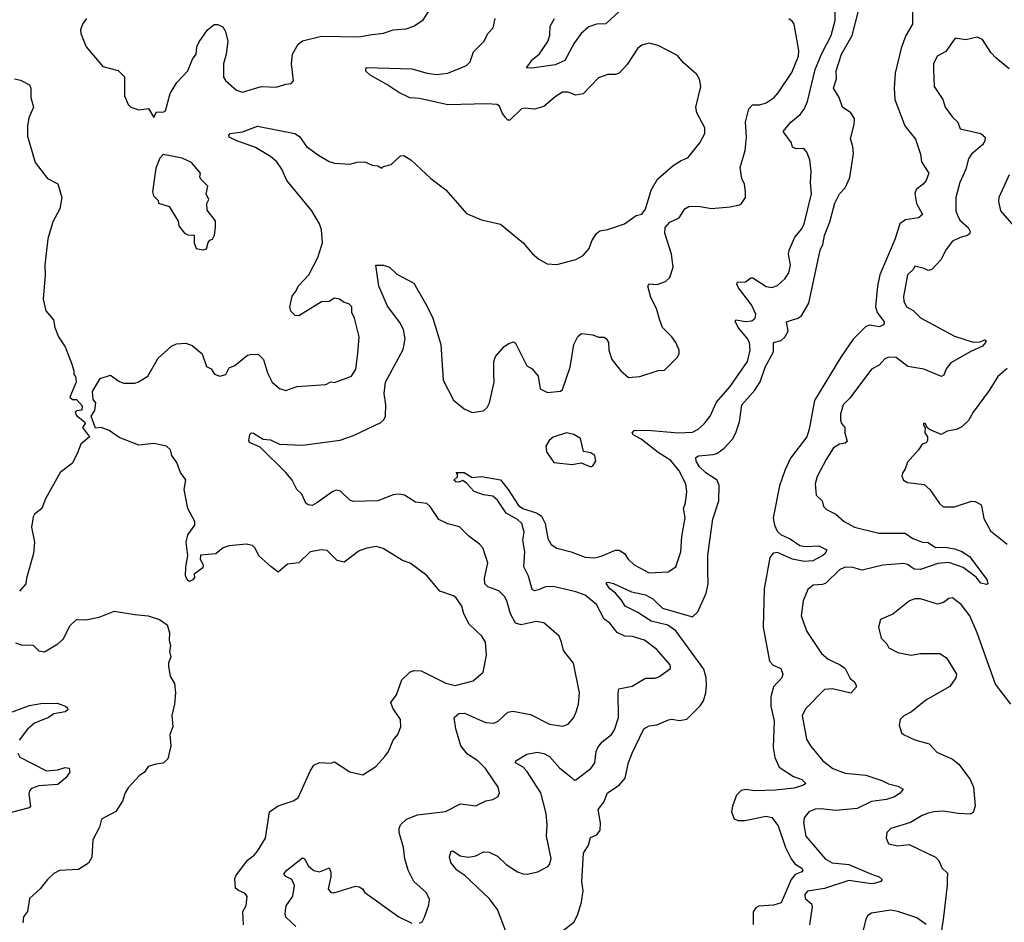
# Model space of a CAD drawing. Extents: x 2057697 to 2160550, y 827490 to 1016834.
# Tile 342 of 509: x 2077673 to 2082900, y 951158 to 955949. Entities that reach past the tile are written whole.
import ezdxf

# ---------------------------------------------------------------- set-up
doc = ezdxf.new("R2010")
doc.units = 0

msp = doc.modelspace()

# ---------------------------------------------------------------- linework, layer by layer
at = {"layer": '0CON20XD'}
for points in [[(2082411, 956105), (2082411.5, 955925), (2082376.5, 955865), (2082352.3, 955797.7), (2082320.6, 955665), (2082315.2, 955585.2), (2082319.2, 955525), (2082371.8, 955385), (2082427.5, 955315), (2082454.3, 955235), (2082460, 955195), (2082498.8, 955135), (2082484, 955095), (2082468, 955075), (2082432.1, 955047.9), (2082424.3, 955025.7), (2082433.6, 954973.6), (2082466.2, 954915), (2082443.6, 954896.4), (2082375, 954886.1), (2082344.8, 954865.2), (2082318.1, 954781.9), (2082238.7, 954595), (2082225.7, 954535), (2082215.3, 954425.3), (2082224.6, 954395), (2082261.5, 954345), (2082260.9, 954329.1), (2082235, 954318.9), (2082185, 954326.8), (2082165, 954320), (2082097.8, 954252.2), (2082032.5, 954157.5), (2081892.1, 953927.9), (2081864.1, 953775.9), (2081850.5, 953735), (2081765, 953620.6), (2081734.5, 953555.5), (2081706.8, 953475), (2081673.4, 953305), (2081679.3, 953265), (2081694.3, 953234.3), (2081714.5, 953215), (2081762.8, 953192.8), (2081815, 953158.4), (2081845, 953152.8), (2081915, 953155.4), (2081956.7, 953135), (2081948, 953115), (2081936.2, 953105), (2081883.4, 953076.6), (2081837.4, 953072.6), (2081775.6, 953085.6), (2081695, 953121.3), (2081672.6, 953117.4), (2081655.3, 953094.7), (2081625, 952927.5), (2081620, 952725), (2081653.5, 952543.5), (2081672.6, 952522.6), (2081712.9, 952505), (2081724.4, 952475.6), (2081718.6, 952455), (2081675, 952407.5), (2081659.7, 952355), (2081659.8, 952305), (2081677.3, 952225), (2081672.9, 952085), (2081682, 952032), (2081705, 951982.1), (2081781.2, 951931.2), (2081825.7, 951915), (2081846, 951895), (2081834.4, 951885.6), (2081785, 951870.2), (2081685, 951859.3), (2081575, 951856.1), (2081525, 951862.2), (2081502.1, 951857.9), (2081477.4, 951832.6), (2081456.4, 951775), (2081452.3, 951745), (2081465, 951707.5), (2081485, 951697.8), (2081522.6, 951697.4), (2081635, 951720.6), (2081665, 951714.2), (2081699.2, 951669.2), (2081738.8, 951555), (2081767.5, 951495), (2081788.1, 951468.1), (2081825, 951445.5), (2081830, 951435), (2081824, 951425), (2081789.3, 951410.8), (2081767.5, 951385), (2081715, 951260.9), (2081675, 951248.1), (2081596.5, 951243.5), (2081581.2, 951235), (2081565.8, 951214.2), (2081566.6, 951146.6)], [(2080251.1, 951115), (2080210, 951225), (2080164.5, 951285), (2080036.4, 951406.4), (2079993.3, 951435), (2079961.5, 951475), (2079954.1, 951505.9), (2079963.8, 951535), (2079972, 951538), (2080011.4, 951511.4), (2080055, 951504.4), (2080095, 951511.1), (2080135, 951531.4), (2080165, 951530.8), (2080209.1, 951509.1), (2080255, 951464), (2080315, 951426), (2080345, 951414.2), (2080367.3, 951412.7), (2080424.1, 951425.9), (2080476.3, 951453.7), (2080485.6, 951465), (2080494.4, 951495.6), (2080469.2, 951615), (2080473.1, 951675), (2080468.4, 951735), (2080440, 951845), (2080365, 951959.4), (2080345, 951980.6), (2080305, 952004), (2080306, 952015), (2080365, 952050.4), (2080419.7, 952060.3), (2080454.5, 952054.5), (2080485, 952038.6), (2080538.2, 951978.2), (2080593, 951933), (2080615, 951914.4), (2080625, 951914.3), (2080705.7, 951975), (2080726.7, 952005), (2080732.7, 952065), (2080742.2, 952085), (2080765, 952115.7), (2080814.2, 952155), (2080831.1, 952178.9), (2080852.3, 952245), (2080849.4, 952375), (2080853.6, 952396.4), (2080925, 952410.6), (2080995, 952454.2), (2081045, 952454.4), (2081065, 952460.8), (2081127.5, 952505), (2081126.7, 952525), (2081056, 952605), (2080990, 952655), (2080925.8, 952674.2), (2080885, 952677.1), (2080845, 952695.8), (2080805.8, 952745), (2080776.4, 952766.4), (2080735.5, 952845), (2080674.2, 952894.2), (2080625, 952912.4), (2080505, 952939.7), (2080465, 952938.1), (2080427, 952923), (2080405, 952917.3), (2080393.6, 952923.6), (2080374.8, 952994.8), (2080348.5, 953045), (2080353.7, 953125), (2080344.6, 953185.4), (2080351.7, 953228.3), (2080337.9, 953275), (2080315.6, 953295), (2080255, 953330), (2080208.7, 953398.7), (2080185, 953420), (2080135, 953426.7), (2080085, 953444.3), (2080047.2, 953487.2), (2080025, 953503.3), (2080005, 953494), (2079987.5, 953495), (2079977.5, 953505), (2079997, 953523), (2079997, 953537), (2079990, 953545), (2080033.3, 953545), (2080075, 953518.1), (2080125, 953523.8), (2080225.8, 953505.8), (2080265.9, 953455.9), (2080320.2, 953370.2), (2080344.4, 953355), (2080419.3, 953329.3), (2080443.2, 953313.2), (2080461.9, 953275), (2080475.8, 953195), (2080495, 953163.8), (2080525, 953143.8), (2080600.8, 953125), (2080675, 953096.2), (2080725, 953093.1), (2080759.1, 953100.9), (2080835, 953133.8), (2080855, 953133.8), (2080883.8, 953115), (2080903.3, 953085), (2080935.6, 953055.6), (2081015, 953011.9), (2081115, 953018), (2081155.7, 953044.3), (2081182.2, 953125), (2081187.8, 953205), (2081205.6, 953305), (2081196.9, 953355), (2081207.5, 953385), (2081213.6, 953445), (2081208.5, 953485), (2081173.3, 953555), (2081129.8, 953609.8), (2081061.6, 953651.6), (2080971.7, 953721.7), (2080930, 953745), (2080923.8, 953755), (2080935, 953767.5), (2081005, 953769.5), (2081170, 953755), (2081245, 953759.1), (2081275, 953775.6), (2081306.4, 953803.6), (2081338.9, 953845), (2081371.2, 953918.8), (2081445, 954001.4), (2081536.2, 954135), (2081550.9, 954195), (2081546.9, 954235), (2081535, 954257.8), (2081486.9, 954315), (2081470.9, 954349.1), (2081475, 954355.7), (2081525, 954346.7), (2081559.2, 954350.8), (2081576.7, 954365), (2081581.1, 954385), (2081557.1, 954435), (2081488.1, 954525), (2081480, 954545), (2081483.8, 954555), (2081525, 954557.5), (2081555, 954578.8), (2081565, 954578.6), (2081635, 954531.8), (2081665, 954527.5), (2081695, 954537.1), (2081735, 954572.5), (2081755.7, 954605), (2081764.4, 954645), (2081754.4, 954705), (2081758.1, 954725), (2081787.8, 954795), (2081825, 954838.8), (2081838.1, 954865), (2081876.7, 955025), (2081870, 955085), (2081874.2, 955145), (2081866.5, 955205), (2081851.4, 955245), (2081835.5, 955265.5), (2081795, 955263.6), (2081775, 955272.9), (2081769.2, 955295), (2081725.6, 955355), (2081766.7, 955405), (2081815.6, 955445), (2081836.5, 955473.5), (2081854.7, 955515.3), (2081895.7, 955685), (2081931.1, 955768.9), (2081981.4, 955865), (2082001.8, 955945), (2082002.9, 956065)], [(2080557.5, 951115), (2080615, 951159.2), (2080633.5, 951195), (2080655.8, 951265), (2080664.6, 951324.6), (2080657.8, 951375), (2080666.2, 951525), (2080693, 951567), (2080702.5, 951607.5), (2080737.3, 951622.7), (2080753.9, 951646.1), (2080755.8, 951685), (2080743.6, 951756.4), (2080774.4, 951795), (2080792.9, 951845), (2080855, 951886.4), (2080886.3, 951923.7), (2080904.7, 952005.3), (2080923.6, 952055), (2080985.4, 952184.6), (2081015, 952201.5), (2081055, 952205.4), (2081117.3, 952232.7), (2081135, 952235.7), (2081175, 952228.1), (2081214.5, 952235.5), (2081285, 952307.1), (2081302.9, 952332.9), (2081315.7, 952375), (2081318.8, 952415), (2081317.4, 952455), (2081305, 952502.2), (2081155.8, 952705), (2081114.1, 952734.1), (2081025, 952756.5), (2080955, 952802), (2080886.2, 952835), (2080867.8, 952867.8), (2080836.2, 952905), (2080805, 952928.1), (2080788, 952955), (2080788.3, 952961.7), (2080796.1, 952963.9), (2080825, 952956.4), (2080921.4, 952911.4), (2080995, 952896.4), (2081034.7, 952875), (2081085, 952825.9), (2081245, 952779.5), (2081273.1, 952805), (2081316.2, 952905), (2081328.2, 952955), (2081325.7, 953025.7), (2081326.4, 953105), (2081335.8, 953185), (2081353.2, 953296.8), (2081384.1, 953395), (2081385.8, 953475.8), (2081375.3, 953505.3), (2081315, 953544.2), (2081282.4, 953575), (2081263.2, 953605), (2081261.4, 953625), (2081275.6, 953634.4), (2081355, 953640), (2081373.4, 953646.6), (2081412.9, 953675), (2081457.4, 953722.6), (2081474.7, 953755.3), (2081493.4, 953815), (2081506.9, 953905), (2081575, 953982.3), (2081603.5, 954026.5), (2081630.7, 954105), (2081674.2, 954185), (2081674.6, 954235.4), (2081715, 954246.2), (2081735, 954262.9), (2081751.6, 954295), (2081742.9, 954345), (2081775, 954355.3), (2081805, 954364.7), (2081825, 954380), (2081861.7, 954445), (2081922.9, 954725), (2081935.7, 954755), (2081945, 954802.9), (2081974.1, 954875), (2082000, 954975), (2082024.7, 955025.3), (2082055, 955057.1), (2082079.4, 955110.6), (2082098.3, 955238.3), (2082095.5, 955275), (2082083.4, 955316.6), (2082102, 955392), (2082104, 955425), (2082085, 955454), (2082040, 955485), (2082023.8, 955535), (2081993.3, 955585), (2082008, 955635), (2082007.1, 955677.1), (2082035.3, 955765), (2082092.7, 955865), (2082143.9, 956066.1)], [(2078385, 955430), (2078400, 955460), (2078435, 955457.5), (2078446.7, 955465), (2078472.3, 955557.7), (2078506.7, 955615), (2078565, 955676.7), (2078590.9, 955739.1), (2078609.4, 955765), (2078613.1, 955805), (2078625, 955831.2), (2078670, 955895), (2078705, 955923.8), (2078725, 955923.3), (2078751.7, 955911.7), (2078765.8, 955885.8), (2078778.6, 955835), (2078768.6, 955765), (2078754.4, 955715), (2078754.2, 955644.2), (2078766.1, 955626.1), (2078824.2, 955574.2), (2078855, 955563.8), (2078955, 955594.2), (2079035, 955590), (2079085, 955606.7), (2079115, 955610), (2079126.7, 955625), (2079115.8, 955715), (2079120.8, 955765), (2079150.7, 955819.3), (2079175, 955837.1), (2079275, 955861.4), (2079475, 955857.5), (2079531.5, 955868.5), (2079605, 955876.7), (2079655.7, 955894.3), (2079725, 955900.8), (2079765, 955913.8), (2079815, 955948.8), (2079851.2, 956005)], [(2080856.2, 955993.8), (2080785, 955927.5), (2080735, 955925.7), (2080695, 955910.8), (2080654.3, 955875), (2080615.6, 955825), (2080567.4, 955732.6), (2080515, 955710), (2080392.1, 955692.1), (2080363.3, 955693.3), (2080395, 955736.7), (2080431.7, 955768.3), (2080476.2, 955833.8), (2080487.7, 955865), (2080488.7, 955915), (2080512.7, 955955)], [(2078028, 955955), (2078005.8, 955924.2), (2077995.8, 955895), (2077998, 955875), (2078026, 955805), (2078115, 955701.2), (2078195, 955678.8), (2078230, 955645), (2078230, 955545), (2078248.3, 955498.3), (2078263.9, 955483.9), (2078305, 955470), (2078357, 955477), (2078385, 955430)], [(2079795, 951152.5), (2079809.3, 951160.7), (2079822.5, 951185), (2079845, 951250), (2079848.3, 951278.3), (2079833.3, 951315), (2079765, 951374), (2079734.6, 951434.6), (2079717.9, 951495), (2079711.1, 951555), (2079687.6, 951635), (2079686.6, 951655), (2079693.8, 951675), (2079725.7, 951705), (2079785, 951728.2), (2079934.1, 951745.9), (2080012.7, 951787.3), (2080095, 951775.7), (2080147.8, 951802.2), (2080185, 951810), (2080212.5, 951825), (2080220, 951845), (2080212.5, 951875), (2080146.2, 951975), (2080105, 952014.6), (2080051, 952051), (2080015.3, 952095), (2079987.7, 952185), (2079980, 952245), (2080004.2, 952265.8), (2080035, 952267.1), (2080145, 952218.9), (2080190, 952215), (2080213.8, 952225), (2080265, 952274), (2080291.2, 952278.8), (2080385, 952261.1), (2080485, 952210), (2080555, 952198.1), (2080585, 952209.2), (2080614.4, 952245), (2080627.8, 952275), (2080640, 952315), (2080644.5, 952375), (2080613.5, 952533.5), (2080559.7, 952599.7), (2080548.9, 952645), (2080536, 952676), (2080455, 952746.7), (2080414.3, 952754.3), (2080335, 952737.3), (2080305, 952745.8), (2080279.2, 952795), (2080259.1, 952865), (2080246.8, 952886.8), (2080216.8, 952916.8), (2080157.9, 952937.9), (2080142.7, 952955), (2080140, 952985), (2080158.6, 953065), (2080131.2, 953145), (2080113.8, 953165), (2080056.8, 953206.8), (2080007.3, 953257.3), (2079945, 953272.9), (2079897.5, 953295), (2079852.5, 953365), (2079835, 953380), (2079775, 953387.1), (2079715, 953425.7), (2079685, 953430.8), (2079655, 953427.1), (2079575, 953395.7), (2079445, 953390.6), (2079425, 953399.2), (2079375.4, 953445.4), (2079355, 953451.4), (2079335, 953444.2), (2079251.2, 953385), (2079225, 953370), (2079205, 953372.9), (2079192.5, 953382.5), (2079170.9, 953430.9), (2079144, 953455), (2079118.6, 953505), (2079086.5, 953545), (2078949.4, 953679.4), (2078893.3, 953705), (2078888.8, 953715), (2078895, 953747.5), (2078904.3, 953755.7), (2078915, 953754), (2078965, 953721.9), (2079005, 953718.5), (2079052.5, 953695), (2079175, 953691.1), (2079375, 953716.1), (2079445, 953742.1), (2079590, 953810), (2079605.9, 953824.1), (2079614.5, 953845), (2079617.5, 953905), (2079607.5, 953965), (2079615.3, 954025), (2079708.6, 954198.6), (2079719.6, 954255), (2079710.5, 954305), (2079691.3, 954341.3), (2079625, 954428.1), (2079579.1, 954535), (2079563.6, 954646.4), (2079605, 954646.7), (2079636.2, 954635), (2079675, 954598), (2079765, 954550), (2079835, 954430), (2079866.8, 954365), (2079908.2, 954225), (2079921.4, 954035), (2079975, 953928.8), (2080032.4, 953882.4), (2080075, 953863.8), (2080135, 953872), (2080155, 953891.2), (2080167.1, 953915), (2080191.1, 954025), (2080189.2, 954069.2), (2080190, 954135), (2080199.5, 954160.5), (2080245, 954213.3), (2080269.3, 954230.7), (2080295, 954238), (2080305, 954232.5), (2080365, 954111.2), (2080393.3, 954095), (2080425.8, 954055.8), (2080435, 953990), (2080475, 953970), (2080543.6, 953976.4), (2080553.6, 953986.4), (2080595.6, 954104.4), (2080614.2, 954225), (2080635, 954266.7), (2080656.1, 954283.9), (2080715, 954276.7), (2080745, 954263.3), (2080775, 954263.3), (2080785.9, 954255.9), (2080798.8, 954235), (2080800, 954195), (2080816, 954145), (2080864, 954085), (2080905, 954050), (2080965, 954054.3), (2081063, 954087), (2081095, 954088.8), (2081163.3, 954155), (2081173.8, 954175), (2081173.9, 954193.9), (2081156, 954235), (2081134.2, 954265), (2081085.6, 954315), (2081069.6, 954359.6), (2081053.1, 954415), (2081022.5, 954475), (2081007.5, 954535), (2081015, 954547.5), (2081057, 954543), (2081100.5, 954559.5), (2081125, 954580), (2081142, 954635), (2081132.3, 954705), (2081097.6, 954815), (2081100, 954845), (2081125, 954874.4), (2081173.1, 954896.9), (2081204, 954945), (2081225, 954957.5), (2081275, 954958.9), (2081345, 954945.8), (2081445, 954956.2), (2081494.1, 954965.9), (2081505, 954973.3), (2081526.2, 955005), (2081526.2, 955035), (2081521.2, 955075), (2081505.6, 955105.6), (2081498.1, 955165), (2081523.3, 955255), (2081531.1, 955325), (2081525.5, 955405), (2081543.6, 955476.4), (2081562.5, 955497.5), (2081602.4, 955497.6), (2081635, 955507.8), (2081678.6, 955535), (2081699.7, 955560.3), (2081772.3, 955667.7), (2081806.9, 955755), (2081808.5, 955785), (2081783.8, 955925), (2081775, 955940), (2081755, 955953.3)], [(2080275, 954822.2), (2080345.8, 954765), (2080395, 954706), (2080428.3, 954678.3), (2080473.2, 954653.2), (2080525, 954649.2), (2080625, 954675.6), (2080665, 954698), (2080696.2, 954733.8), (2080710.6, 954775), (2080735, 954813.8), (2080752.4, 954827.6), (2080795.7, 954834.3), (2080884.3, 954865.7), (2080945, 954910), (2080975, 954916.2), (2080995, 954943.3), (2081025, 955043.8), (2081058, 955102), (2081141.2, 955175), (2081185, 955202), (2081220, 955215), (2081283.8, 955295), (2081310, 955345), (2081310.8, 955375), (2081268, 955455), (2081262, 955485), (2081288, 955595), (2081282.3, 955632.3), (2081268.1, 955658.1), (2081195, 955721.2), (2081165, 955758.8), (2081061.7, 955811.7), (2081015, 955824.3), (2080975, 955812.9), (2080955, 955797.5), (2080898.3, 955711.7), (2080855, 955665.7), (2080835, 955657.1), (2080795, 955657.1), (2080745, 955640), (2080665, 955556), (2080625, 955547.5), (2080585, 955564.2), (2080555, 955564), (2080515, 955540), (2080455, 955488), (2080405.8, 955474.2), (2080355, 955480), (2080337.5, 955475), (2080275, 955416), (2080265, 955416.2), (2080250.9, 955430.9), (2080233.6, 955453.6), (2080219.5, 955489.5), (2080205, 955498.1), (2080155, 955502.5), (2079945, 955497.5), (2079795, 955529.6), (2079744.6, 955534.6), (2079685, 955561.9), (2079622.5, 955605), (2079533.1, 955655), (2079510.6, 955675), (2079512.5, 955695), (2079755, 955688.5), (2079836.7, 955665), (2079885, 955658.5), (2079945, 955665.5), (2080044, 955705), (2080064, 955725), (2080082.1, 955777.9), (2080138, 955835), (2080158, 955875), (2080185.8, 955905), (2080197.1, 955955)], [(2082925, 955688), (2082855, 955745.6), (2082828.6, 955775), (2082783.9, 955843.9), (2082755, 955856), (2082695, 955842), (2082639.3, 955850.7), (2082589.7, 955780.3), (2082543.3, 955755), (2082524, 955715), (2082523.8, 955686.2), (2082528, 955595), (2082574, 955525), (2082586.2, 955485), (2082625, 955431.2), (2082653.3, 955405), (2082665, 955370), (2082775.5, 955345.5), (2082798.8, 955325), (2082795.8, 955305), (2082784.2, 955285), (2082725.6, 955235), (2082709.5, 955210.5), (2082694.6, 955155), (2082662.9, 955085), (2082642.7, 955005), (2082643.1, 954935), (2082648.6, 954915), (2082664.3, 954885), (2082707.8, 954845), (2082717.8, 954825), (2082716.2, 954813.8), (2082705, 954803.3), (2082665, 954792.9), (2082625, 954773.1), (2082590.7, 954729.3), (2082562.5, 954675), (2082515, 954622.5), (2082495, 954617.5), (2082475, 954628.8), (2082425, 954640), (2082417.5, 954625), (2082386, 954595), (2082365, 954480), (2082366.9, 954455), (2082380.8, 954425), (2082415, 954405.8), (2082455, 954365.8), (2082635, 954268.2), (2082735, 954237.3), (2082771.3, 954238.7), (2082795, 954250), (2082803.3, 954245), (2082799.2, 954235), (2082783.8, 954215), (2082721.9, 954188.1), (2082615, 954127.1), (2082591.4, 954095), (2082578.9, 954061.1), (2082565.7, 954054.3), (2082473.3, 954093.3), (2082388.1, 954108.1), (2082325, 954155.7), (2082285, 954158.1), (2082265, 954149.2), (2082234.5, 954115.5), (2082195, 954094), (2082079.3, 953940.7), (2082045, 953903.8), (2082029.4, 953855), (2082029.2, 953825), (2082035.8, 953805.8), (2082053.3, 953785), (2082052.5, 953755), (2082065, 953710), (2082055, 953701.2), (2082025, 953696.2), (2081993.6, 953676.4), (2081953.6, 953613.6), (2081905.8, 953524.2), (2081896, 953485), (2081901.2, 953425), (2081932.5, 953395), (2081940, 953365), (2081955, 953348.8), (2082005, 953323.8), (2082048.8, 953285), (2082105, 953254.4), (2082233.5, 953223.5), (2082373.4, 953223.4), (2082414.7, 953194.7), (2082465, 953175.9), (2082495, 953174), (2082535, 953147.1), (2082585, 953148.4), (2082635, 953139.5), (2082675, 953125.6), (2082715, 953098.6), (2082806.5, 952976.5), (2082812.5, 952955), (2082805, 952950), (2082775, 952957.8), (2082749.8, 952989.8), (2082681, 953041), (2082605, 953067.5), (2082546.9, 953063.1), (2082455, 953029.8), (2082421.8, 953031.8)], [(2077645, 955634), (2077677.6, 955627.6), (2077725, 955603.8), (2077731.9, 955585), (2077732.9, 955535), (2077747.1, 955485), (2077722.5, 955427.5), (2077713.8, 955383.8), (2077715, 955330), (2077755, 955190), (2077820, 955105), (2077875, 955076.7), (2077897.5, 955005), (2077885.8, 954945), (2077849.2, 954875), (2077822, 954785), (2077806, 954645), (2077808.6, 954595), (2077797.1, 954465), (2077812.7, 954402.7), (2077853.3, 954355), (2077860, 954315), (2077878.8, 954265), (2077915, 954212.5), (2077947.5, 954125), (2077960, 954085), (2077960, 954065), (2077970, 954055), (2077972.5, 954025), (2077940, 953945), (2077953, 953933), (2077975, 953932.5), (2078005, 953900), (2078003, 953877), (2077975, 953872.5), (2077967.5, 953865), (2077975, 953847.5), (2078017.5, 953815), (2078020, 953805), (2078006.7, 953785), (2078043.3, 953735), (2077998, 953695), (2077980.5, 953649.5), (2077953.3, 953595), (2077888, 953545), (2077810.8, 953405), (2077791.2, 953355), (2077752.5, 953325), (2077745, 953310), (2077736, 953255), (2077751.9, 953175), (2077745.7, 953115.7), (2077708.8, 952985), (2077705.8, 952954.2), (2077672.5, 952915)], [(2078861.2, 951145), (2078858, 951215), (2078875, 951247.5), (2078881.2, 951295), (2078870.5, 951310.5), (2078835, 951326), (2078819.5, 951339.5), (2078815, 951390), (2078820, 951405), (2078881.7, 951488.3), (2078918, 951515), (2078934.6, 951535.4), (2078978.1, 951605), (2079000, 951745), (2079044.6, 951775.4), (2079125, 951803.1), (2079151.7, 951818.3), (2079215, 951960), (2079235, 951992), (2079265, 952006.2), (2079325, 952003.3), (2079345, 952010), (2079425, 951956.7), (2079495, 951940), (2079563.3, 951985), (2079611.7, 952038.3), (2079630, 952065), (2079655.9, 952124.1), (2079680, 952155), (2079696.2, 952195), (2079693.8, 952235), (2079654.3, 952295), (2079644, 952325), (2079674, 952365), (2079700.8, 952445), (2079744.6, 952485.4), (2079765.5, 952494.5), (2079805, 952492.2), (2079935, 952426.8), (2079985, 952414), (2080080.2, 952439.8), (2080132.9, 952485), (2080151.2, 952575), (2080145.3, 952645.3), (2080126.9, 952676.9), (2080059.8, 952739.8), (2080030.9, 952795), (2080020, 952835), (2079990.4, 952880.4), (2079975, 952891.5), (2079904, 952915), (2079835, 952998), (2079745, 953064), (2079705, 953077.5), (2079602.7, 953142.7), (2079565, 953152.5), (2079515.8, 953144.2), (2079475, 953129.2), (2079395, 953068.8), (2079357.7, 953077.7), (2079305, 953131.2), (2079275, 953135.7), (2079215, 953124), (2079155, 953066.2), (2079095, 953058.8), (2079045, 953016.2), (2079005.5, 953045.5), (2078942.2, 953102.2), (2078923.2, 953143.2), (2078908.3, 953158.3), (2078875, 953164.2), (2078785, 953156.2), (2078752.5, 953145), (2078715, 953113.3), (2078633.6, 953106.4), (2078631.2, 953085), (2078647.5, 953055), (2078645, 953040), (2078600, 953005), (2078601.7, 952988.3), (2078592.5, 952975), (2078575, 952967.5), (2078565, 952972.5), (2078554, 952995), (2078554.2, 953045), (2078566.2, 953105), (2078556.7, 953175), (2078566.4, 953213.6), (2078602.5, 953265), (2078603.3, 953285), (2078566, 953355), (2078546.7, 953455), (2078555.9, 953505.9), (2078526.2, 953545), (2078507.7, 953597.7), (2078480, 953635), (2078473.3, 953665), (2078452.5, 953685), (2078385, 953698.8), (2078305, 953690), (2078200.5, 953730.5), (2078147.7, 953767.7), (2078105, 953783.3), (2078075, 953780), (2078053.3, 953845), (2078072, 953875), (2078076.7, 953915), (2078063, 953933), (2078060, 953975), (2078100, 954045), (2078155, 954062.5), (2078199.3, 954029.3), (2078225, 954020), (2078285, 954020), (2078303.6, 954026.4), (2078353.9, 954056.1), (2078408.3, 954151.7), (2078478.8, 954215), (2078505, 954228.6), (2078555, 954231.9), (2078588.9, 954218.9), (2078641.4, 954175), (2078665, 954107.5), (2078690, 954095), (2078707, 954067), (2078735, 954056.7), (2078767.5, 954065), (2078785, 954100), (2078815, 954113.3), (2078882.6, 954167.4), (2078905, 954173.1), (2078940.8, 954170.8), (2078968, 954145), (2078988, 954075), (2079013.8, 954025), (2079051.7, 953991.7), (2079085, 953980), (2079145, 954001.4), (2079298.3, 954011.7), (2079324, 954026), (2079345, 954023.8), (2079435, 954056.2), (2079457, 954093), (2079467.5, 954177.5), (2079475.7, 954265), (2079451.2, 954365), (2079436.2, 954395), (2079436.7, 954425), (2079420.7, 954440.7), (2079395, 954447.5), (2079370, 954465), (2079345, 954470), (2079315, 954453.3), (2079275, 954451.2), (2079155, 954376.2), (2079135, 954378.8), (2079111.7, 954401.7), (2079107.1, 954425), (2079118.7, 954481.3), (2079140.9, 954509.1), (2079152, 954535), (2079207.8, 954595), (2079255, 954686.7), (2079280.6, 954765), (2079275, 954833.3), (2079264.5, 954865), (2079224.6, 954935), (2079091.4, 955095), (2079065.3, 955155.3), (2079037.5, 955195), (2079005, 955222.1), (2078925, 955270.9), (2078825.5, 955305.5), (2078785.8, 955325), (2078782.5, 955335), (2078790, 955345), (2078855, 955354.4), (2078935, 955384.4), (2079134.5, 955344.5), (2079158.3, 955328.3), (2079195.4, 955275.4), (2079259.5, 955229.5), (2079315, 955196.9), (2079345, 955186.7), (2079425, 955181.4), (2079465, 955192.5), (2079505, 955194), (2079545, 955176.2), (2079575, 955172.5), (2079595, 955160), (2079605, 955170), (2079645, 955180), (2079695, 955226.7), (2079712.5, 955227.5), (2079748.8, 955205), (2079855.5, 955105.5), (2079935, 955046), (2080045, 954920), (2080125, 954885.7), (2080225, 954862.7), (2080275, 954822.2)], [(2078645, 954727.5), (2078665, 954732.5), (2078673, 954767), (2078681.7, 954778.3), (2078696.4, 954783.6), (2078707.5, 954805), (2078712.5, 954845), (2078711.7, 954881.7), (2078668.3, 954938.3), (2078667, 954973), (2078677.5, 954995), (2078662.5, 955025), (2078672.5, 955065), (2078635, 955102.5), (2078630, 955115), (2078632.5, 955135), (2078585, 955190), (2078535, 955213.8), (2078435, 955232.5), (2078416.4, 955213.6), (2078395, 955160), (2078378.8, 955035), (2078384.1, 955014.1), (2078408.3, 954988.3), (2078410, 954975), (2078466.4, 954956.4), (2078515, 954880), (2078517.5, 954855), (2078547.5, 954815), (2078565, 954806.7), (2078600, 954805), (2078600, 954765), (2078610, 954735), (2078645, 954727.5)], [(2082924.6, 955125.4), (2082870.6, 955005), (2082868.1, 954985), (2082879.5, 954935), (2082974.3, 954825)], [(2082915, 954096.7), (2082864.4, 954055), (2082819.8, 953980.2), (2082734.2, 953865), (2082708.9, 953821.1), (2082675, 953788), (2082645, 953773.8), (2082596.1, 953763.9), (2082565, 953746.7), (2082503, 953773), (2082491.7, 953781.7), (2082480, 953805), (2082470, 953805), (2082470, 953795), (2082480, 953785), (2082477.5, 953755), (2082492.5, 953735), (2082492.5, 953715), (2082485, 953702.5), (2082463.6, 953696.4), (2082443.8, 953665), (2082385, 953600), (2082374, 953565), (2082358.8, 953541.2), (2082356, 953525), (2082363.8, 953505), (2082385, 953492.9), (2082475, 953481.2), (2082504.3, 953454.3), (2082555, 953380), (2082575, 953363.3), (2082635, 953362.9), (2082725, 953393.3), (2082745, 953390.8), (2082775, 953376), (2082777.9, 953367.9), (2082790.8, 953300.8), (2082827.1, 953235), (2082914.2, 953165)], [(2080705, 953576.2), (2080715, 953580), (2080732, 953605), (2080725.7, 953635.7), (2080705, 953650), (2080666.7, 953656.7), (2080650, 953725), (2080615, 953746.7), (2080575, 953755.7), (2080505, 953732), (2080483.8, 953715), (2080466.2, 953685), (2080468.8, 953655), (2080508.3, 953598.3), (2080605, 953587.5), (2080653, 953597), (2080705, 953576.2)], [(2082421.8, 953031.8), (2082385, 953056.5), (2082365, 953062.5), (2082255, 953053.4), (2082145, 953027.5), (2082095, 953041.5), (2082055, 953042.7), (2082025, 953029.1), (2081951.7, 952958.3), (2081935, 952950.8), (2081885, 952946.7), (2081857.5, 952925), (2081832.5, 952865), (2081822, 952785), (2081851.8, 952701.8), (2081930, 952585), (2081965, 952554.3), (2082027.5, 952525), (2082054.3, 952505), (2082081.3, 952451.3), (2082103.9, 952433.9), (2082113.3, 952415), (2082112.5, 952405), (2082085, 952374), (2081987, 952397), (2081945.7, 952394.3), (2081846.8, 952293.2), (2081826.2, 952255), (2081849.5, 952130.5), (2081870, 952095), (2081937.1, 952015), (2081990, 951975), (2082055, 951950), (2082165, 951938.2), (2082250.2, 951910.2), (2082285, 951891.9), (2082335, 951881.1), (2082363.3, 951865), (2082347.4, 951842.6), (2082316.9, 951823.1), (2082275, 951810), (2082195, 951799.1), (2082118.2, 951761.8), (2082005, 951751.1), (2081925, 951760.8), (2081895, 951758.2), (2081862, 951745), (2081838, 951712), (2081833.6, 951685), (2081846.5, 951615), (2081948.1, 951495), (2081985, 951473.2), (2082075, 951464.6), (2082195, 951413.1), (2082235, 951398.8), (2082252, 951385), (2082243.3, 951375), (2082215.2, 951364.8), (2082195, 951362.6), (2082075, 951380.2), (2081945, 951337.1), (2081855, 951322.5), (2081841.4, 951305), (2081842.9, 951285), (2081875.6, 951255.6), (2081879.1, 951239.1), (2081866.4, 951143.6)], [(2082934.2, 952315), (2082852.1, 952422.1), (2082819.6, 952515), (2082756.2, 952695), (2082716.9, 952785), (2082670, 952845), (2082625, 952880), (2082605, 952876.2), (2082576.2, 952855), (2082545, 952845.8), (2082455, 952875.6), (2082425, 952874.4), (2082396.3, 952863.7), (2082307, 952793), (2082242.5, 952765), (2082231.2, 952725), (2082245.9, 952665.9), (2082276.2, 952635), (2082286.7, 952615), (2082335, 952589.2), (2082405, 952575.6), (2082455, 952583.8), (2082556.7, 952585), (2082592.4, 952562.4), (2082645.8, 952475), (2082642, 952455), (2082610.3, 952409.7), (2082483.6, 952336.4), (2082407.5, 952275)], [(2077651.7, 952641.7), (2077680.7, 952630.7), (2077745, 952628.8), (2077775, 952598.8), (2077805, 952594), (2077875, 952636.7), (2077905, 952663.3), (2077938.5, 952731.5), (2077975, 952765.8), (2078025, 952764), (2078095, 952778), (2078175, 952808.9), (2078285, 952791.2)], [(2078285, 952791.2), (2078355, 952783.8), (2078415.9, 952765.9), (2078456, 952736), (2078469.2, 952695), (2078466.9, 952655), (2078474.2, 952625), (2078468, 952595), (2078476.2, 952565), (2078463.3, 952535), (2078463.3, 952515), (2078471.2, 952465), (2078494.2, 952425), (2078500, 952375), (2078495.6, 952315), (2078481.5, 952255), (2078485.5, 952195), (2078470.6, 952155), (2078475.7, 952094.3), (2078460, 952025), (2078435, 952002.5), (2078395, 951998), (2078355.8, 951984.2), (2078336.2, 951955), (2078306.7, 951935), (2078248.3, 951871.7), (2078232.5, 951845), (2078219.1, 951800.9), (2078184.2, 951745.8), (2078106.7, 951705), (2078097.3, 951662.7), (2078062, 951595), (2078055.9, 951504.1), (2078037.7, 951472.3), (2077985, 951438.8), (2077885, 951432.5), (2077855, 951417.5), (2077820, 951385), (2077781.2, 951335), (2077725.8, 951284.2), (2077714.1, 951215.9), (2077692.7, 951187.3), (2077689.2, 951155)], [(2077555, 952246.4), (2077725, 952309.2), (2077785, 952319.6), (2077871.7, 952321.7), (2077916.7, 952305), (2077926.9, 952296.9), (2077928.8, 952285), (2077915.4, 952274.6), (2077855, 952264), (2077826.2, 952245), (2077752, 952215), (2077715, 952182.9), (2077670, 952125)], [(2082407.5, 952275), (2082366.5, 952253.5), (2082347.5, 952235), (2082342, 952205), (2082354.3, 952164.3), (2082365, 952153.8), (2082425, 952125.8), (2082501.2, 952105), (2082541.3, 952061.3), (2082623.7, 952023.7), (2082658, 951998), (2082718.5, 951915), (2082735.5, 951875), (2082745.5, 951774.5), (2082735, 951741.2), (2082717.8, 951732.2), (2082655.5, 951734.5), (2082575, 951747.1), (2082525.4, 951744.6), (2082495, 951736.4), (2082464, 951725), (2082402.5, 951687.5), (2082296.7, 951655), (2082276.7, 951635), (2082273.3, 951605), (2082285, 951574), (2082335, 951564.2), (2082395, 951570.8), (2082534.4, 951504.4), (2082552, 951485), (2082567.6, 951447.6), (2082598.9, 951418.9), (2082595.8, 951384.2), (2082597.1, 951355), (2082576.8, 951186.8), (2082565.5, 951115)], [(2077663.1, 952055), (2077674.5, 952034.5), (2077815, 951962.2), (2077875, 951967.1), (2077915, 951980), (2077935, 951976.7), (2077940, 951955), (2077918.8, 951925), (2077875, 951888.9), (2077775, 951882.1), (2077735, 951868.1), (2077724.4, 951855), (2077722.1, 951837.9), (2077731.2, 951775), (2077724.2, 951765.8), (2077595, 951731.4)], [(2079138.2, 951135), (2079085.4, 951185.4), (2079081.5, 951205), (2079087.8, 951245), (2079123.6, 951296.4), (2079132.6, 951352.6), (2079118.1, 951385), (2079085, 951401.1), (2079075.6, 951415), (2079091.9, 951435), (2079175, 951500), (2079185, 951493.8), (2079206.1, 951456.1), (2079235, 951432.2), (2079265, 951426.5), (2079299.4, 951440.6), (2079315, 951446.7), (2079324.2, 951424.2), (2079325, 951400), (2079310, 951335), (2079325, 951316.7), (2079340, 951315), (2079455, 951348.8), (2079475.8, 951345.8), (2079493.3, 951335), (2079505.9, 951315.9), (2079685, 951186.2), (2079755, 951153.3)], [(2082485.3, 951145.3), (2082435, 951181.2), (2082335, 951214.4), (2082295, 951221.9), (2082195, 951206), (2082175.8, 951194.2), (2082164, 951175), (2082145.7, 951095)]]:
    msp.add_lwpolyline(points, dxfattribs=at)

doc.saveas('drawing.dxf')
